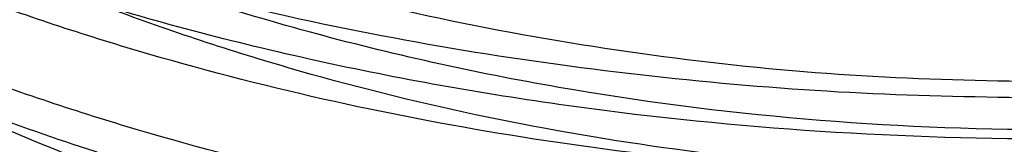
# Model space of a CAD drawing. Header units: millimetres. Extents: x -1444 to -1044, y -6 to 234.
# Tile 281 of 656: x -1435.341 to -1434.365, y -4.499 to -4.376. Entities that reach past the tile are written whole.
import ezdxf

# ---------------------------------------------------------------- set-up
doc = ezdxf.new("R2010")
doc.units = ezdxf.units.MM
doc.layers.add('Default', color=7, linetype='Continuous', true_color=0x000000)

msp = doc.modelspace()

# ---------------------------------------------------------------- linework, layer by layer
at = {"layer": 'Default'}
for points, weights, knots in [([(-1434.315761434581, -4.529655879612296, 43.17193174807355), (-1436.31576143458, -4.529656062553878, 43.17193201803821), (-1436.315761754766, -3.113897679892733, 41.75926496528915), (-1436.315761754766, -3.113897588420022, 41.75926487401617), (-1436.315761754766, -3.113897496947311, 41.75926478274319)], [0.9999999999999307, 0.7071067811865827, 1, 0.999999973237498, 0.9999999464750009], [3.712005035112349e-13, 3.712005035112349e-13, 3.712005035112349e-13, 3.14159265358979, 3.14159265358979, 3.141592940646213, 3.141592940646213, 3.141592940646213]), ([(-1434.315761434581, -4.529655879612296, 43.17193174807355), (-1436.31576143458, -4.529656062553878, 43.17193201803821), (-1436.315761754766, -3.113897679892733, 41.75926496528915), (-1436.315761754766, -3.113897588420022, 41.75926487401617), (-1436.315761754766, -3.113897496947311, 41.75926478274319)], [0.9999999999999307, 0.7071067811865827, 1, 0.999999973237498, 0.9999999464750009], [3.712005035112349e-13, 3.712005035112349e-13, 3.712005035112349e-13, 3.14159265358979, 3.14159265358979, 3.141592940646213, 3.141592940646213, 3.141592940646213]), ([(-1434.315761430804, -4.437856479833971, 43.25830859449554), (-1436.315761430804, -4.437856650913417, 43.25830887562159), (-1436.315761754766, -3.113897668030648, 41.75926497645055), (-1436.315761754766, -3.113897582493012, 41.75926487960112), (-1436.315761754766, -3.113897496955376, 41.75926478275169)], [0.9999999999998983, 0.7071067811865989, 1, 0.9999999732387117, 0.9999999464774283], [5.458083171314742e-13, 5.458083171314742e-13, 5.458083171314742e-13, 3.14159265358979, 3.14159265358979, 3.141592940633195, 3.141592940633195, 3.141592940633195]), ([(-1434.315761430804, -4.437856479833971, 43.25830859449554), (-1436.315761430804, -4.437856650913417, 43.25830887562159), (-1436.315761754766, -3.113897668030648, 41.75926497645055), (-1436.315761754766, -3.113897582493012, 41.75926487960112), (-1436.315761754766, -3.113897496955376, 41.75926478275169)], [0.9999999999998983, 0.7071067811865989, 1, 0.9999999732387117, 0.9999999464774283], [5.458083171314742e-13, 5.458083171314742e-13, 5.458083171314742e-13, 3.14159265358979, 3.14159265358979, 3.141592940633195, 3.141592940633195, 3.141592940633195]), ([(-1434.315761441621, -4.690391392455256, 43.01084449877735), (-1436.315761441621, -4.690391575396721, 43.01084476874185), (-1436.315761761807, -3.274633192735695, 41.59817771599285), (-1436.315761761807, -3.27463310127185, 41.59817762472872), (-1436.315761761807, -3.274633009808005, 41.59817753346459)], [0.9999999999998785, 0.7071067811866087, 1, 0.999999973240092, 0.999999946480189], [6.519126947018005e-13, 6.519126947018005e-13, 6.519126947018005e-13, 3.14159265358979, 3.14159265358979, 3.141592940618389, 3.141592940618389, 3.141592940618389]), ([(-1434.315761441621, -4.690391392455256, 43.01084449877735), (-1436.315761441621, -4.690391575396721, 43.01084476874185), (-1436.315761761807, -3.274633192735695, 41.59817771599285), (-1436.315761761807, -3.27463310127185, 41.59817762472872), (-1436.315761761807, -3.274633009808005, 41.59817753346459)], [0.9999999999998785, 0.7071067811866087, 1, 0.999999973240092, 0.999999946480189], [6.519126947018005e-13, 6.519126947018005e-13, 6.519126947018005e-13, 3.14159265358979, 3.14159265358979, 3.141592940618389, 3.141592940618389, 3.141592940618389]), ([(-1434.315762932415, -4.453847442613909, 5.84278975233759), (-1436.315762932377, -4.453837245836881, 5.84278283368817), (-1436.3157632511, -3.37408277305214, 7.526270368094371), (-1436.31576325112, -3.374013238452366, 7.526378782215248), (-1436.315763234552, -3.373943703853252, 7.526487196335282)], [1, 0.707106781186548, 1, 0.9999733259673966, 0.9999466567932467], [0, 0, 0, 3.14159265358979, 3.14159265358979, 3.141878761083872, 3.141878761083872, 3.141878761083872]), ([(-1434.315762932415, -4.453847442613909, 5.84278975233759), (-1436.315762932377, -4.453837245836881, 5.84278283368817), (-1436.3157632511, -3.37408277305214, 7.526270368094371), (-1436.31576325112, -3.374013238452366, 7.526378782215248), (-1436.315763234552, -3.373943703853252, 7.526487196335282)], [1, 0.707106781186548, 1, 0.9999733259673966, 0.9999466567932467], [0, 0, 0, 3.14159265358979, 3.14159265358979, 3.141878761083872, 3.141878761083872, 3.141878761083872]), ([(-1434.315763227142, -4.53344595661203, 5.89658386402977), (-1436.315763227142, -4.533446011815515, 5.89658387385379), (-1436.315763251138, -3.374093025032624, 7.5262772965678), (-1436.31576325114, -3.374018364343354, 7.526382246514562), (-1436.315763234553, -3.373943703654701, 7.526487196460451)], [1, 0.707106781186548, 1, 0.9999733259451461, 0.9999466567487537], [0, 0, 0, 3.14159265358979, 3.14159265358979, 3.141878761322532, 3.141878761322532, 3.141878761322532]), ([(-1434.315763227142, -4.53344595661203, 5.89658386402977), (-1436.315763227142, -4.533446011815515, 5.89658387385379), (-1436.315763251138, -3.374093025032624, 7.5262772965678), (-1436.31576325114, -3.374018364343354, 7.526382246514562), (-1436.315763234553, -3.373943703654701, 7.526487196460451)], [1, 0.707106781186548, 1, 0.9999733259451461, 0.9999466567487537], [0, 0, 0, 3.14159265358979, 3.14159265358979, 3.141878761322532, 3.141878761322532, 3.141878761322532]), ([(-1434.315763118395, -6.181637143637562, 8.425437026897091), (-1436.315763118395, -6.181637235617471, 8.42543709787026), (-1436.315763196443, -4.212874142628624, 8.77753351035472), (-1436.315763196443, -4.21287409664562, 8.777533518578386), (-1436.315763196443, -4.212874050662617, 8.777533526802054)], [1, 0.707106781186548, 1, 0.9999999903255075, 0.9999999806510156], [0, 0, 0, 3.14159265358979, 3.14159265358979, 3.141592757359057, 3.141592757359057, 3.141592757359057]), ([(-1434.315763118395, -6.181637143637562, 8.425437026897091), (-1436.315763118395, -6.181637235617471, 8.42543709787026), (-1436.315763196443, -4.212874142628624, 8.77753351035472), (-1436.315763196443, -4.21287409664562, 8.777533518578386), (-1436.315763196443, -4.212874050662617, 8.777533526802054)], [1, 0.707106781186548, 1, 0.9999999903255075, 0.9999999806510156], [0, 0, 0, 3.14159265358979, 3.14159265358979, 3.141592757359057, 3.141592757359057, 3.141592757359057]), ([(-1434.315763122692, -6.161497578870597, 8.327126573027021), (-1436.315763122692, -6.161497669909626, 8.327126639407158), (-1436.315763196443, -4.212874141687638, 8.77753350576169), (-1436.315763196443, -4.212874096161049, 8.777533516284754), (-1436.315763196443, -4.212874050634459, 8.777533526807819)], [1, 0.707106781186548, 1, 0.9999999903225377, 0.9999999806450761], [0, 0, 0, 3.14159265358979, 3.14159265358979, 3.141592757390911, 3.141592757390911, 3.141592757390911]), ([(-1434.315763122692, -6.161497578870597, 8.327126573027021), (-1436.315763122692, -6.161497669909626, 8.327126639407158), (-1436.315763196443, -4.212874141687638, 8.77753350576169), (-1436.315763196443, -4.212874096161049, 8.777533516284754), (-1436.315763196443, -4.212874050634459, 8.777533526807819)], [1, 0.707106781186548, 1, 0.9999999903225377, 0.9999999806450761], [0, 0, 0, 3.14159265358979, 3.14159265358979, 3.141592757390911, 3.141592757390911, 3.141592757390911]), ([(-1434.315761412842, -6.198808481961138, 39.89943044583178), (-1436.315761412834, -6.198808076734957, 39.89943573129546), (-1436.315761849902, -4.224055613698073, 39.58265077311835), (-1436.315761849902, -4.224055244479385, 39.58265071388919), (-1436.315761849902, -4.224054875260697, 39.58265065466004)], [0.9999999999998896, 0.7071067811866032, 1, 0.99999992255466, 0.9999998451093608], [5.906799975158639e-13, 5.906799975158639e-13, 5.906799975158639e-13, 3.14159265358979, 3.14159265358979, 3.141593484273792, 3.141593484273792, 3.141593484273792]), ([(-1434.315761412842, -6.198808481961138, 39.89943044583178), (-1436.315761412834, -6.198808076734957, 39.89943573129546), (-1436.315761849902, -4.224055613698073, 39.58265077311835), (-1436.315761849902, -4.224055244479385, 39.58265071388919), (-1436.315761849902, -4.224054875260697, 39.58265065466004)], [0.9999999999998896, 0.7071067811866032, 1, 0.99999992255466, 0.9999998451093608], [5.906799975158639e-13, 5.906799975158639e-13, 5.906799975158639e-13, 3.14159265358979, 3.14159265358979, 3.141593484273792, 3.141593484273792, 3.141593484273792]), ([(-1434.315761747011, -6.214914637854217, 39.77364799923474), (-1436.315761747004, -6.214914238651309, 39.77365323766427), (-1436.315761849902, -4.224055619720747, 39.58265072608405), (-1436.315761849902, -4.224055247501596, 39.58265069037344), (-1436.315761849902, -4.224054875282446, 39.58265065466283)], [1.000000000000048, 0.7071067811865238, 1, 0.9999999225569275, 0.999999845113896], [-2.591503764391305e-13, -2.591503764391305e-13, -2.591503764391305e-13, 3.14159265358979, 3.14159265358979, 3.141593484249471, 3.141593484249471, 3.141593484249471]), ([(-1434.315761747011, -6.214914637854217, 39.77364799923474), (-1436.315761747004, -6.214914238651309, 39.77365323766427), (-1436.315761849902, -4.224055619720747, 39.58265072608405), (-1436.315761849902, -4.224055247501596, 39.58265069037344), (-1436.315761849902, -4.224054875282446, 39.58265065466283)], [1.000000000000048, 0.7071067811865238, 1, 0.9999999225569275, 0.999999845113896], [-2.591503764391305e-13, -2.591503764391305e-13, -2.591503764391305e-13, 3.14159265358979, 3.14159265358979, 3.141593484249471, 3.141593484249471, 3.141593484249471]), ([(-1434.315763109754, -6.214412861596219, 8.6231084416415), (-1436.315763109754, -6.214412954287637, 8.623108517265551), (-1436.315763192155, -4.230421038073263, 8.87564777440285), (-1436.315763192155, -4.230420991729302, 8.875647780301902), (-1436.315763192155, -4.230420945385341, 8.875647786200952)], [1, 0.707106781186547, 1, 0.9999999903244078, 0.9999999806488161], [0, 0, 0, 3.14159265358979, 3.14159265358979, 3.141592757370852, 3.141592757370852, 3.141592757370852]), ([(-1434.315763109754, -6.214412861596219, 8.6231084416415), (-1436.315763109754, -6.214412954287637, 8.623108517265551), (-1436.315763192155, -4.230421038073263, 8.87564777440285), (-1436.315763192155, -4.230420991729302, 8.875647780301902), (-1436.315763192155, -4.230420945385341, 8.875647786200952)], [1, 0.707106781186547, 1, 0.9999999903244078, 0.9999999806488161], [0, 0, 0, 3.14159265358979, 3.14159265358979, 3.141592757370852, 3.141592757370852, 3.141592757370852]), ([(-1434.315763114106, -6.199184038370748, 8.523551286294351), (-1436.315763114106, -6.199184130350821, 8.52355135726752), (-1436.315763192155, -4.23042103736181, 8.87564776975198), (-1436.315763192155, -4.230420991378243, 8.875647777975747), (-1436.315763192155, -4.230420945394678, 8.875647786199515)], [1, 0.707106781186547, 1, 0.9999999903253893, 0.9999999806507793], [0, 0, 0, 3.14159265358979, 3.14159265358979, 3.141592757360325, 3.141592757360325, 3.141592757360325]), ([(-1434.315763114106, -6.199184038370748, 8.523551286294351), (-1436.315763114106, -6.199184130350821, 8.52355135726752), (-1436.315763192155, -4.23042103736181, 8.87564776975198), (-1436.315763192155, -4.230420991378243, 8.875647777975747), (-1436.315763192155, -4.230420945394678, 8.875647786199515)], [1, 0.707106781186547, 1, 0.9999999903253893, 0.9999999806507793], [0, 0, 0, 3.14159265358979, 3.14159265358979, 3.141592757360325, 3.141592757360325, 3.141592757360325]), ([(-1434.315763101, -6.237328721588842, 8.823372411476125), (-1436.315763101, -6.23732881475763, 8.82337249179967), (-1436.315763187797, -4.243110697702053, 8.97533992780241), (-1436.315763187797, -4.243110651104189, 8.975339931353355), (-1436.315763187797, -4.243110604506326, 8.9753399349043)], [0.999999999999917, 0.7071067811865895, 1, 0.999999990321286, 0.9999999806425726], [4.460180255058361e-13, 4.460180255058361e-13, 4.460180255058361e-13, 3.14159265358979, 3.14159265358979, 3.141592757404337, 3.141592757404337, 3.141592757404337]), ([(-1434.315763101, -6.237328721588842, 8.823372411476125), (-1436.315763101, -6.23732881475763, 8.82337249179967), (-1436.315763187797, -4.243110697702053, 8.97533992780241), (-1436.315763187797, -4.243110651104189, 8.975339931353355), (-1436.315763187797, -4.243110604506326, 8.9753399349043)], [0.999999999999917, 0.7071067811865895, 1, 0.999999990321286, 0.9999999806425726], [4.460180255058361e-13, 4.460180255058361e-13, 4.460180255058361e-13, 3.14159265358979, 3.14159265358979, 3.141592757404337, 3.141592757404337, 3.141592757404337]), ([(-1434.315763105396, -6.227102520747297, 8.7228005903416), (-1436.315763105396, -6.227102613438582, 8.722800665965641), (-1436.315763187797, -4.243110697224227, 8.97533992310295), (-1436.315763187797, -4.243110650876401, 8.975339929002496), (-1436.315763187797, -4.243110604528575, 8.975339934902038)], [1, 0.707106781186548, 1, 0.9999999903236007, 0.999999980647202], [0, 0, 0, 3.14159265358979, 3.14159265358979, 3.141592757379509, 3.141592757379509, 3.141592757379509]), ([(-1434.315763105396, -6.227102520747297, 8.7228005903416), (-1436.315763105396, -6.227102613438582, 8.722800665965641), (-1436.315763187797, -4.243110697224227, 8.97533992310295), (-1436.315763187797, -4.243110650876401, 8.975339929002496), (-1436.315763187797, -4.243110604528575, 8.975339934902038)], [1, 0.707106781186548, 1, 0.9999999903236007, 0.999999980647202], [0, 0, 0, 3.14159265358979, 3.14159265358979, 3.141592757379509, 3.141592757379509, 3.141592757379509]), ([(-1434.315763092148, -6.250178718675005, 9.025878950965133), (-1436.315763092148, -6.250178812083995, 9.025879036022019), (-1436.315763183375, -4.250819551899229, 9.07650065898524), (-1436.315763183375, -4.250819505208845, 9.076500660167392), (-1436.315763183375, -4.250819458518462, 9.076500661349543)], [0.999999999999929, 0.7071067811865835, 1, 0.999999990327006, 0.9999999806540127], [3.810955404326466e-13, 3.810955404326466e-13, 3.810955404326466e-13, 3.14159265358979, 3.14159265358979, 3.141592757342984, 3.141592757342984, 3.141592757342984]), ([(-1434.315763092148, -6.250178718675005, 9.025878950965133), (-1436.315763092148, -6.250178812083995, 9.025879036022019), (-1436.315763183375, -4.250819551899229, 9.07650065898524), (-1436.315763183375, -4.250819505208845, 9.076500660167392), (-1436.315763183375, -4.250819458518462, 9.076500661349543)], [0.999999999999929, 0.7071067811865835, 1, 0.999999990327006, 0.9999999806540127], [3.810955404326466e-13, 3.810955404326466e-13, 3.810955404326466e-13, 3.14159265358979, 3.14159265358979, 3.141592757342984, 3.141592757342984, 3.141592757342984]), ([(-1434.315763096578, -6.245037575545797, 8.924533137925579), (-1436.315763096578, -6.245037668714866, 8.924533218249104), (-1436.315763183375, -4.250819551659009, 9.076500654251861), (-1436.315763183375, -4.250819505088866, 9.076500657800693), (-1436.315763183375, -4.250819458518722, 9.076500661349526)], [0.9999999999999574, 0.7071067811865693, 1, 0.9999999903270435, 0.9999999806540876], [2.289725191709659e-13, 2.289725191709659e-13, 2.289725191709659e-13, 3.14159265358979, 3.14159265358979, 3.141592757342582, 3.141592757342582, 3.141592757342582]), ([(-1434.315763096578, -6.245037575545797, 8.924533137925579), (-1436.315763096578, -6.245037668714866, 8.924533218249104), (-1436.315763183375, -4.250819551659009, 9.076500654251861), (-1436.315763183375, -4.250819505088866, 9.076500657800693), (-1436.315763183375, -4.250819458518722, 9.076500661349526)], [0.9999999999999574, 0.7071067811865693, 1, 0.9999999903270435, 0.9999999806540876], [2.289725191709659e-13, 2.289725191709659e-13, 2.289725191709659e-13, 3.14159265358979, 3.14159265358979, 3.141592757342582, 3.141592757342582, 3.141592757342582]), ([(-1434.315763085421, -6.253414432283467, 9.17899181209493), (-1436.315763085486, -6.253414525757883, 9.178991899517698), (-1436.315763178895, -4.253414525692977, 9.1789921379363), (-1436.315763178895, -4.253414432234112, 9.178992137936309), (-1436.315763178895, -4.253414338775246, 9.178992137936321)], [1.000000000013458, 0.707106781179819, 1, 0.9999999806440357, 0.999999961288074], [-7.217736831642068e-11, -7.217736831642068e-11, -7.217736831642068e-11, 3.14159265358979, 3.14159265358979, 3.141592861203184, 3.141592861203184, 3.141592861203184]), ([(-1434.315763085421, -6.253414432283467, 9.17899181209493), (-1436.315763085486, -6.253414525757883, 9.178991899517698), (-1436.315763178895, -4.253414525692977, 9.1789921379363), (-1436.315763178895, -4.253414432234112, 9.178992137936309), (-1436.315763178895, -4.253414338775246, 9.178992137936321)], [1.000000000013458, 0.707106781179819, 1, 0.9999999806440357, 0.999999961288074], [-7.217736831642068e-11, -7.217736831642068e-11, -7.217736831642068e-11, 3.14159265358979, 3.14159265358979, 3.141592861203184, 3.141592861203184, 3.141592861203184]), ([(-1434.315762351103, -6.236881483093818, 39.54468303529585), (-1436.315762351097, -6.236881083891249, 39.54468827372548), (-1436.315762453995, -4.246022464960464, 39.35368576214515), (-1436.315762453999, -4.245942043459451, 39.3536780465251), (-1436.315762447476, -4.2458616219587, 39.35367033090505)], [1.000000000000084, 0.7071067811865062, 1, 0.9999832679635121, 0.9999665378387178], [-4.486221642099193e-13, -4.486221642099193e-13, -4.486221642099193e-13, 3.14159265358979, 3.14159265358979, 3.141772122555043, 3.141772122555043, 3.141772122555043]), ([(-1434.315762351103, -6.236881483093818, 39.54468303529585), (-1436.315762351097, -6.236881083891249, 39.54468827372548), (-1436.315762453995, -4.246022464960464, 39.35368576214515), (-1436.315762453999, -4.245942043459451, 39.3536780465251), (-1436.315762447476, -4.2458616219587, 39.35367033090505)], [1.000000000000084, 0.7071067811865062, 1, 0.9999832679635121, 0.9999665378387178], [-4.486221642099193e-13, -4.486221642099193e-13, -4.486221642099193e-13, 3.14159265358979, 3.14159265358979, 3.141772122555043, 3.141772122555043, 3.141772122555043]), ([(-1434.315762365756, -6.24500380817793, 39.41751770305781), (-1436.315762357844, -6.245004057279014, 39.41751266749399), (-1436.315762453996, -4.246023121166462, 39.35367548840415), (-1436.315762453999, -4.245942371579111, 39.35367290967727), (-1436.315762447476, -4.24586162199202, 39.35367033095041)], [0.9999999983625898, 0.7071067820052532, 1, 0.9999832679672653, 0.9999665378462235], [8.781486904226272e-09, 8.781486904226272e-09, 8.781486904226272e-09, 3.14159265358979, 3.14159265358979, 3.141772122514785, 3.141772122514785, 3.141772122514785]), ([(-1434.315762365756, -6.24500380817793, 39.41751770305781), (-1436.315762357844, -6.245004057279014, 39.41751266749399), (-1436.315762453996, -4.246023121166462, 39.35367548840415), (-1436.315762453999, -4.245942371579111, 39.35367290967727), (-1436.315762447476, -4.24586162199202, 39.35367033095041)], [0.9999999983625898, 0.7071067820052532, 1, 0.9999832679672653, 0.9999665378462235], [8.781486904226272e-09, 8.781486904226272e-09, 8.781486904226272e-09, 3.14159265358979, 3.14159265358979, 3.141772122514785, 3.141772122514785, 3.141772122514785])]:
    msp.add_rational_spline(points, weights, degree=2, knots=knots, dxfattribs=at)
for points, knots in [([(-1434.315761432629, -4.485117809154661, 43.21656728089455), (-1434.481127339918, -4.485155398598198, 43.21660723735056), (-1434.733211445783, -4.463548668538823, 43.19364409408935), (-1435.058538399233, -4.391331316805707, 43.11689310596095), (-1435.299733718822, -4.312469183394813, 43.03308018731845), (-1435.52736901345, -4.210237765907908, 42.92443091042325), (-1435.734444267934, -4.086545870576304, 42.79297391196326), (-1435.914851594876, -3.944571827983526, 42.64208705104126), (-1436.063956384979, -3.788503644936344, 42.47622124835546), (-1436.178975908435, -3.623140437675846, 42.30047689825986), (-1436.28430606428, -3.400092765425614, 42.06342677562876), (-1436.315816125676, -3.227270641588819, 41.87975525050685), (-1436.315761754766, -3.11389767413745, 41.75926497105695)], [-3.151455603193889, -3.151455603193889, -3.151455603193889, -3.151455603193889, -2.653873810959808, -2.392879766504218, -2.124752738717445, -1.851646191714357, -1.575971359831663, -1.300278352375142, -1.027119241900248, -0.758910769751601, -0.4978144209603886, 0, 0, 0, 0]), ([(-1434.315761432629, -4.485117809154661, 43.21656728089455), (-1434.481127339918, -4.485155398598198, 43.21660723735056), (-1434.733211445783, -4.463548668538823, 43.19364409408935), (-1435.058538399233, -4.391331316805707, 43.11689310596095), (-1435.299733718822, -4.312469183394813, 43.03308018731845), (-1435.52736901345, -4.210237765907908, 42.92443091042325), (-1435.734444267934, -4.086545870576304, 42.79297391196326), (-1435.914851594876, -3.944571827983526, 42.64208705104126), (-1436.063956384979, -3.788503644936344, 42.47622124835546), (-1436.178975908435, -3.623140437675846, 42.30047689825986), (-1436.28430606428, -3.400092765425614, 42.06342677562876), (-1436.315816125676, -3.227270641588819, 41.87975525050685), (-1436.315761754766, -3.11389767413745, 41.75926497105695)], [-3.151455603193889, -3.151455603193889, -3.151455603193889, -3.151455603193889, -2.653873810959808, -2.392879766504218, -2.124752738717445, -1.851646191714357, -1.575971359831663, -1.300278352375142, -1.027119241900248, -0.758910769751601, -0.4978144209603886, 0, 0, 0, 0]), ([(-1434.31576322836, -4.494292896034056, 5.86873063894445), (-1434.481128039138, -4.494323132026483, 5.86868499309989), (-1434.733209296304, -4.476671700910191, 5.89480222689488), (-1435.058536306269, -4.41767421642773, 5.98209832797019), (-1435.29973077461, -4.353248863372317, 6.07742644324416), (-1435.527365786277, -4.269732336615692, 6.20100361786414), (-1435.734441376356, -4.168683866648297, 6.35052271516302), (-1435.914849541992, -4.052699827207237, 6.522141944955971), (-1436.063955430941, -3.925201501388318, 6.710798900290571), (-1436.178976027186, -3.790109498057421, 6.91069231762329), (-1436.284306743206, -3.607893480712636, 7.18031463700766), (-1436.315817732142, -3.466707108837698, 7.38922627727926), (-1436.315763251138, -3.374087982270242, 7.52627370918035)], [-3.151127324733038, -3.151127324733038, -3.151127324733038, -3.151127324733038, -2.653548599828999, -2.392560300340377, -2.124444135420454, -1.851355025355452, -1.575705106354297, -1.300044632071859, -1.026924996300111, -0.7587615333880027, -0.4977138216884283, 0, 0, 0, 0]), ([(-1434.31576322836, -4.494292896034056, 5.86873063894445), (-1434.481128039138, -4.494323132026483, 5.86868499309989), (-1434.733209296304, -4.476671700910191, 5.89480222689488), (-1435.058536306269, -4.41767421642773, 5.98209832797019), (-1435.29973077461, -4.353248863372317, 6.07742644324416), (-1435.527365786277, -4.269732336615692, 6.20100361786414), (-1435.734441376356, -4.168683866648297, 6.35052271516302), (-1435.914849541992, -4.052699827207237, 6.522141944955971), (-1436.063955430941, -3.925201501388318, 6.710798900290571), (-1436.178976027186, -3.790109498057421, 6.91069231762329), (-1436.284306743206, -3.607893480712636, 7.18031463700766), (-1436.315817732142, -3.466707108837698, 7.38922627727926), (-1436.315763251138, -3.374087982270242, 7.52627370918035)], [-3.151127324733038, -3.151127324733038, -3.151127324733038, -3.151127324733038, -2.653548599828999, -2.392560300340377, -2.124444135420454, -1.851355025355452, -1.575705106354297, -1.300044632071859, -1.026924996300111, -0.7587615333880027, -0.4977138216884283, 0, 0, 0, 0]), ([(-1434.315763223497, -4.650665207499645, 5.97997285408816), (-1434.481128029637, -4.650697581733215, 5.979928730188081), (-1434.733209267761, -4.631813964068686, 6.005169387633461), (-1435.058536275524, -4.568697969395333, 6.08953560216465), (-1435.299730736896, -4.499775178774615, 6.18166426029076), (-1435.527365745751, -4.410428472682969, 6.30109387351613), (-1435.734441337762, -4.302325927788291, 6.445594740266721), (-1435.914849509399, -4.178245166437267, 6.61145401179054), (-1436.063955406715, -4.041846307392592, 6.793779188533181), (-1436.178976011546, -3.897323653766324, 6.98696371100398), (-1436.284306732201, -3.702387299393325, 7.24753686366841), (-1436.315817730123, -3.551344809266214, 7.449436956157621), (-1436.315763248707, -3.452260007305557, 7.58188476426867)], [-3.151125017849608, -3.151125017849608, -3.151125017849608, -3.151125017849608, -2.653546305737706, -2.392558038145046, -2.124441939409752, -1.851352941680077, -1.575703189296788, -1.300042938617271, -1.026923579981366, -0.7587604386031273, -0.4977130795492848, 0, 0, 0, 0]), ([(-1434.315763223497, -4.650665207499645, 5.97997285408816), (-1434.481128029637, -4.650697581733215, 5.979928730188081), (-1434.733209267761, -4.631813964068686, 6.005169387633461), (-1435.058536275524, -4.568697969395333, 6.08953560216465), (-1435.299730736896, -4.499775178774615, 6.18166426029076), (-1435.527365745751, -4.410428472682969, 6.30109387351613), (-1435.734441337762, -4.302325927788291, 6.445594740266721), (-1435.914849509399, -4.178245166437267, 6.61145401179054), (-1436.063955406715, -4.041846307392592, 6.793779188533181), (-1436.178976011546, -3.897323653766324, 6.98696371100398), (-1436.284306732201, -3.702387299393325, 7.24753686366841), (-1436.315817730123, -3.551344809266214, 7.449436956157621), (-1436.315763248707, -3.452260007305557, 7.58188476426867)], [-3.151125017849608, -3.151125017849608, -3.151125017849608, -3.151125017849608, -2.653546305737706, -2.392558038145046, -2.124441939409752, -1.851352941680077, -1.575703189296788, -1.300042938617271, -1.026923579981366, -0.7587604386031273, -0.4977130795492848, 0, 0, 0, 0]), ([(-1434.315763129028, -6.127995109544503, 8.18218273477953), (-1434.481128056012, -6.128048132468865, 8.18216908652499), (-1434.733209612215, -6.097520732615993, 8.190031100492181), (-1435.05853661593, -5.995485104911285, 8.216309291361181), (-1435.299731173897, -5.884061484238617, 8.24500525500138), (-1435.527366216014, -5.739619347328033, 8.28220478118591), (-1435.734441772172, -5.564855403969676, 8.327213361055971), (-1435.914849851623, -5.364260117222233, 8.378874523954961), (-1436.063955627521, -5.143750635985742, 8.435664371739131), (-1436.178976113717, -4.910107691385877, 8.495836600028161), (-1436.28430677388, -4.594962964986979, 8.57699873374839), (-1436.315817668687, -4.350779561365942, 8.639885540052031), (-1436.315763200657, -4.190593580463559, 8.68113971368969)], [-3.151161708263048, -3.151161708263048, -3.151161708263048, -3.151161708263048, -2.653582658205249, -2.392593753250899, -2.12447644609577, -1.851385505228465, -1.575732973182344, -1.300069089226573, -1.026945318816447, -0.7587771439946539, -0.4977243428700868, 0, 0, 0, 0]), ([(-1434.315763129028, -6.127995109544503, 8.18218273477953), (-1434.481128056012, -6.128048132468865, 8.18216908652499), (-1434.733209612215, -6.097520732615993, 8.190031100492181), (-1435.05853661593, -5.995485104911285, 8.216309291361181), (-1435.299731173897, -5.884061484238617, 8.24500525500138), (-1435.527366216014, -5.739619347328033, 8.28220478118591), (-1435.734441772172, -5.564855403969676, 8.327213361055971), (-1435.914849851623, -5.364260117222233, 8.378874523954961), (-1436.063955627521, -5.143750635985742, 8.435664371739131), (-1436.178976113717, -4.910107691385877, 8.495836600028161), (-1436.28430677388, -4.594962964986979, 8.57699873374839), (-1436.315817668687, -4.350779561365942, 8.639885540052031), (-1436.315763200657, -4.190593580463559, 8.68113971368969)], [-3.151161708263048, -3.151161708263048, -3.151161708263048, -3.151161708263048, -2.653582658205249, -2.392593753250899, -2.12447644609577, -1.851385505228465, -1.575732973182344, -1.300069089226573, -1.026945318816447, -0.7587771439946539, -0.4977243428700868, 0, 0, 0, 0]), ([(-1434.315760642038, -6.152588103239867, 40.18755588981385), (-1434.48112656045, -6.152641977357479, 40.18756629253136), (-1434.73321069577, -6.121682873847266, 40.18159186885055), (-1435.058537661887, -6.018206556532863, 40.16162320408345), (-1435.29973300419, -5.90520927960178, 40.13981719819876), (-1435.527368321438, -5.75872741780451, 40.11154939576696), (-1435.734443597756, -5.581495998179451, 40.07734759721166), (-1435.914850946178, -5.378069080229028, 40.03809063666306), (-1436.063955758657, -5.154447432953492, 39.99493653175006), (-1436.17897530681, -4.91750744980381, 39.94921227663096), (-1436.284305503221, -4.597914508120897, 39.88753779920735), (-1436.315815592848, -4.35028705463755, 39.83975109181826), (-1436.315761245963, -4.187841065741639, 39.80840255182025)], [-3.151458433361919, -3.151458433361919, -3.151458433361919, -3.151458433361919, -2.653876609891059, -2.392882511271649, -2.124755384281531, -1.85164868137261, -1.575973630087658, -1.300280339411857, -1.027120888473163, -0.7589120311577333, -0.4978152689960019, 0, 0, 0, 0]), ([(-1434.315760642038, -6.152588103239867, 40.18755588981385), (-1434.48112656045, -6.152641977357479, 40.18756629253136), (-1434.73321069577, -6.121682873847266, 40.18159186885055), (-1435.058537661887, -6.018206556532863, 40.16162320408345), (-1435.29973300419, -5.90520927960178, 40.13981719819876), (-1435.527368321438, -5.75872741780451, 40.11154939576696), (-1435.734443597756, -5.581495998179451, 40.07734759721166), (-1435.914850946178, -5.378069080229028, 40.03809063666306), (-1436.063955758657, -5.154447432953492, 39.99493653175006), (-1436.17897530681, -4.91750744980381, 39.94921227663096), (-1436.284305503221, -4.597914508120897, 39.88753779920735), (-1436.315815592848, -4.35028705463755, 39.83975109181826), (-1436.315761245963, -4.187841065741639, 39.80840255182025)], [-3.151458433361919, -3.151458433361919, -3.151458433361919, -3.151458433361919, -2.653876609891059, -2.392882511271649, -2.124755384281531, -1.85164868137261, -1.575973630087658, -1.300280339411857, -1.027120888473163, -0.7589120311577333, -0.4978152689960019, 0, 0, 0, 0]), ([(-1434.315763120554, -6.172800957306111, 8.3760290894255), (-1434.481128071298, -6.172854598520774, 8.37601810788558), (-1434.73320968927, -6.141972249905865, 8.38234457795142), (-1435.058536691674, -6.038750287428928, 8.40349031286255), (-1435.299731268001, -5.926031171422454, 8.4265816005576), (-1435.527366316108, -5.779909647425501, 8.45651559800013), (-1435.734441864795, -5.603113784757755, 8.49273344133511), (-1435.914849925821, -5.400186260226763, 8.53430453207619), (-1436.063955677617, -5.177113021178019, 8.580002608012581), (-1436.178976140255, -4.940753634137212, 8.6284224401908), (-1436.284306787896, -4.621944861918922, 8.69373258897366), (-1436.315817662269, -4.374922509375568, 8.74433679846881), (-1436.315763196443, -4.212874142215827, 8.77753350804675)], [-3.151168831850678, -3.151168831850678, -3.151168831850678, -3.151168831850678, -2.653589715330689, -2.39260068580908, -2.124483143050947, -1.851391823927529, -1.57573875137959, -1.300074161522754, -1.026949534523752, -0.7587803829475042, -0.4977265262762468, 0, 0, 0, 0]), ([(-1434.315763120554, -6.172800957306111, 8.3760290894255), (-1434.481128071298, -6.172854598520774, 8.37601810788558), (-1434.73320968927, -6.141972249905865, 8.38234457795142), (-1435.058536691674, -6.038750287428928, 8.40349031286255), (-1435.299731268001, -5.926031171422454, 8.4265816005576), (-1435.527366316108, -5.779909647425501, 8.45651559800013), (-1435.734441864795, -5.603113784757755, 8.49273344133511), (-1435.914849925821, -5.400186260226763, 8.53430453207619), (-1436.063955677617, -5.177113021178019, 8.580002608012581), (-1436.178976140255, -4.940753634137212, 8.6284224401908), (-1436.284306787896, -4.621944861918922, 8.69373258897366), (-1436.315817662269, -4.374922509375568, 8.74433679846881), (-1436.315763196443, -4.212874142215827, 8.77753350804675)], [-3.151168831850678, -3.151168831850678, -3.151168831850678, -3.151168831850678, -2.653589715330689, -2.39260068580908, -2.124483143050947, -1.851391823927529, -1.57573875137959, -1.300074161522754, -1.026949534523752, -0.7587803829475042, -0.4977265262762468, 0, 0, 0, 0]), ([(-1434.315761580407, -6.208856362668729, 39.83679465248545), (-1434.481127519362, -6.208910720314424, 39.83680205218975), (-1434.733211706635, -6.17763551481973, 39.83279800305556), (-1435.058538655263, -6.073102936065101, 39.81941370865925), (-1435.299733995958, -5.958952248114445, 39.80479761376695), (-1435.52736929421, -5.810975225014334, 39.78585009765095), (-1435.734444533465, -5.631934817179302, 39.76292493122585), (-1435.914851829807, -5.426431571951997, 39.73661118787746), (-1436.063956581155, -5.200527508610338, 39.70768508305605), (-1436.178976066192, -4.961169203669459, 39.67703610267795), (-1436.284306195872, -4.638314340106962, 39.63569555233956), (-1436.315816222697, -4.388159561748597, 39.60366388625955), (-1436.315761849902, -4.224055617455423, 39.58265074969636)], [-3.151465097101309, -3.151465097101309, -3.151465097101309, -3.151465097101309, -2.653883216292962, -2.392889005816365, -2.124761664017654, -1.851654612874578, -1.575979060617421, -1.300285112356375, -1.027124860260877, -0.75891508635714, -0.4978173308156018, 0, 0, 0, 0]), ([(-1434.315761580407, -6.208856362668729, 39.83679465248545), (-1434.481127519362, -6.208910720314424, 39.83680205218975), (-1434.733211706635, -6.17763551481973, 39.83279800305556), (-1435.058538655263, -6.073102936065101, 39.81941370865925), (-1435.299733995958, -5.958952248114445, 39.80479761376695), (-1435.52736929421, -5.810975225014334, 39.78585009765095), (-1435.734444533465, -5.631934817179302, 39.76292493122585), (-1435.914851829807, -5.426431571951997, 39.73661118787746), (-1436.063956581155, -5.200527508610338, 39.70768508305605), (-1436.178976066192, -4.961169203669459, 39.67703610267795), (-1436.284306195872, -4.638314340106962, 39.63569555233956), (-1436.315816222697, -4.388159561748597, 39.60366388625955), (-1436.315761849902, -4.224055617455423, 39.58265074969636)], [-3.151465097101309, -3.151465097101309, -3.151465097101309, -3.151465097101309, -2.653883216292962, -2.392889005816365, -2.124761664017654, -1.851654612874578, -1.575979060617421, -1.300285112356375, -1.027124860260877, -0.75891508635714, -0.4978173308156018, 0, 0, 0, 0]), ([(-1434.315763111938, -6.208052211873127, 8.573138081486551), (-1434.48112807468, -6.208106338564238, 8.57312980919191), (-1434.733209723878, -6.176945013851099, 8.57789643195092), (-1435.058536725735, -6.072790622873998, 8.59382848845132), (-1435.299731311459, -5.959053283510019, 8.61122640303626), (-1435.527366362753, -5.811611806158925, 8.63377989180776), (-1435.734441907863, -5.633218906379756, 8.66106788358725), (-1435.91484995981, -5.428458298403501, 8.692389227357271), (-1436.063955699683, -5.203370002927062, 8.72682000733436), (-1436.178976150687, -4.964875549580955, 8.763301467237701), (-1436.284306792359, -4.643186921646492, 8.8125087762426), (-1436.315817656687, -4.393933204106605, 8.8506360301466), (-1436.315763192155, -4.230421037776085, 8.87564777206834)], [-3.151172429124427, -3.151172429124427, -3.151172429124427, -3.151172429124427, -2.653593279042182, -2.392604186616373, -2.124486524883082, -1.851395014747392, -1.575741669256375, -1.300076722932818, -1.026951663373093, -0.7587820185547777, -0.4977276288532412, 0, 0, 0, 0]), ([(-1434.315763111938, -6.208052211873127, 8.573138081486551), (-1434.48112807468, -6.208106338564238, 8.57312980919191), (-1434.733209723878, -6.176945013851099, 8.57789643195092), (-1435.058536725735, -6.072790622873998, 8.59382848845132), (-1435.299731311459, -5.959053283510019, 8.61122640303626), (-1435.527366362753, -5.811611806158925, 8.63377989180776), (-1435.734441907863, -5.633218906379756, 8.66106788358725), (-1435.91484995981, -5.428458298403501, 8.692389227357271), (-1436.063955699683, -5.203370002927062, 8.72682000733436), (-1436.178976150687, -4.964875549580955, 8.763301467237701), (-1436.284306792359, -4.643186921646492, 8.8125087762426), (-1436.315817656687, -4.393933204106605, 8.8506360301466), (-1436.315763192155, -4.230421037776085, 8.87564777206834)], [-3.151172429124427, -3.151172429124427, -3.151172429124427, -3.151172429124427, -2.653593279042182, -2.392604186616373, -2.124486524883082, -1.851395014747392, -1.575741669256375, -1.300076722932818, -1.026951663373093, -0.7587820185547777, -0.4977276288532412, 0, 0, 0, 0]), ([(-1434.315763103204, -6.233486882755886, 8.77295723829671), (-1434.481128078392, -6.233541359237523, 8.77295170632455), (-1434.733209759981, -6.202179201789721, 8.7761406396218), (-1435.058536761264, -6.097353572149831, 8.78679938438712), (-1435.299731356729, -5.982883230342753, 8.79843880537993), (-1435.527366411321, -5.834491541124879, 8.81352736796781), (-1435.734441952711, -5.654948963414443, 8.831783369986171), (-1435.914849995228, -5.448868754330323, 8.85273773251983), (-1436.063955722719, -5.222329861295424, 8.8757723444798), (-1436.178976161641, -4.98229841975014, 8.90017888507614), (-1436.284306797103, -4.658536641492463, 8.933099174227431), (-1436.315817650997, -4.407676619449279, 8.95860676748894), (-1436.315763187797, -4.243110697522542, 8.975339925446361)], [-3.151176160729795, -3.151176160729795, -3.151176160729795, -3.151176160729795, -2.653596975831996, -2.392607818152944, -2.124490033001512, -1.851398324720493, -1.575744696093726, -1.30007937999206, -1.026953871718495, -0.7587837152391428, -0.4977287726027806, 0, 0, 0, 0]), ([(-1434.315763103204, -6.233486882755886, 8.77295723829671), (-1434.481128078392, -6.233541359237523, 8.77295170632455), (-1434.733209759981, -6.202179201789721, 8.7761406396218), (-1435.058536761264, -6.097353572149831, 8.78679938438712), (-1435.299731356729, -5.982883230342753, 8.79843880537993), (-1435.527366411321, -5.834491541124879, 8.81352736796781), (-1435.734441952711, -5.654948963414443, 8.831783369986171), (-1435.914849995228, -5.448868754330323, 8.85273773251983), (-1436.063955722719, -5.222329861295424, 8.8757723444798), (-1436.178976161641, -4.98229841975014, 8.90017888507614), (-1436.284306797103, -4.658536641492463, 8.933099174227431), (-1436.315817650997, -4.407676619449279, 8.95860676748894), (-1436.315763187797, -4.243110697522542, 8.975339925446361)], [-3.151176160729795, -3.151176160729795, -3.151176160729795, -3.151176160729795, -2.653596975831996, -2.392607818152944, -2.124490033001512, -1.851398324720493, -1.575744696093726, -1.30007937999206, -1.026953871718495, -0.7587837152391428, -0.4977287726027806, 0, 0, 0, 0]), ([(-1434.315763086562, -6.253414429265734, 9.15367706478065), (-1434.481126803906, -6.253469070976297, 9.15367638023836), (-1434.733205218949, -6.221956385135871, 9.15407526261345), (-1435.058532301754, -6.116624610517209, 9.155408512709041), (-1435.299725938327, -6.001602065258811, 9.15686442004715), (-1435.527360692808, -5.852494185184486, 9.1587517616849), (-1435.734436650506, -5.672084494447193, 9.161035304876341), (-1435.914845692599, -5.465008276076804, 9.16365637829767), (-1436.063952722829, -5.237373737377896, 9.16653766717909), (-1436.178974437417, -4.996180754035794, 9.16959057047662), (-1436.284305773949, -4.670853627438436, 9.17370840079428), (-1436.315817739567, -4.418777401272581, 9.17689905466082), (-1436.315763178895, -4.253414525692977, 9.178992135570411)], [-3.150799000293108, -3.150799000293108, -3.150799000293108, -3.150799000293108, -2.653223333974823, -2.392240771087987, -2.124135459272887, -1.851063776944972, -1.575438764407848, -1.299810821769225, -1.026730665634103, -0.758612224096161, -0.4976131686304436, 0, 0, 0, 0]), ([(-1434.315763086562, -6.253414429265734, 9.15367706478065), (-1434.481126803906, -6.253469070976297, 9.15367638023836), (-1434.733205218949, -6.221956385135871, 9.15407526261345), (-1435.058532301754, -6.116624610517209, 9.155408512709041), (-1435.299725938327, -6.001602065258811, 9.15686442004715), (-1435.527360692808, -5.852494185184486, 9.1587517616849), (-1435.734436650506, -5.672084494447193, 9.161035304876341), (-1435.914845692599, -5.465008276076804, 9.16365637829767), (-1436.063952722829, -5.237373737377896, 9.16653766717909), (-1436.178974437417, -4.996180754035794, 9.16959057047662), (-1436.284305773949, -4.670853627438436, 9.17370840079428), (-1436.315817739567, -4.418777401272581, 9.17689905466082), (-1436.315763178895, -4.253414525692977, 9.178992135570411)], [-3.150799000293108, -3.150799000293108, -3.150799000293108, -3.150799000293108, -2.653223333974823, -2.392240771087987, -2.124135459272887, -1.851063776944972, -1.575438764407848, -1.299810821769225, -1.026730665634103, -0.758612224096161, -0.4976131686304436, 0, 0, 0, 0]), ([(-1434.315763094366, -6.248894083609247, 8.97514081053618), (-1434.481128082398, -6.248948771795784, 8.97513804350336), (-1434.73320979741, -6.2174653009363, 8.97673517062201), (-1435.058536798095, -6.112234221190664, 8.98207342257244), (-1435.299731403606, -5.997321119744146, 8.98790282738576), (-1435.527366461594, -5.848355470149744, 8.99545967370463), (-1435.734441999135, -5.668118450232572, 9.00460287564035), (-1435.914850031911, -5.461241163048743, 9.01509750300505), (-1436.063955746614, -5.233826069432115, 9.026633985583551), (-1436.178976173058, -4.992866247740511, 9.03885757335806), (-1436.284306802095, -4.667852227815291, 9.05534512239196), (-1436.315817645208, -4.41602196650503, 9.068120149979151), (-1436.315763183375, -4.250819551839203, 9.0765006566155)], [0, 0, 0, 0, 0.4975792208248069, 0.7585684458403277, 1.026686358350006, 1.299778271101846, 1.575432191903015, 1.851097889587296, 2.124223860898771, 2.392394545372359, 2.6534500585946, 3.151180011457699, 3.151180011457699, 3.151180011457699, 3.151180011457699]), ([(-1434.315763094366, -6.248894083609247, 8.97514081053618), (-1434.481128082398, -6.248948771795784, 8.97513804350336), (-1434.73320979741, -6.2174653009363, 8.97673517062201), (-1435.058536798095, -6.112234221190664, 8.98207342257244), (-1435.299731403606, -5.997321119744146, 8.98790282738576), (-1435.527366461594, -5.848355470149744, 8.99545967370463), (-1435.734441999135, -5.668118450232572, 9.00460287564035), (-1435.914850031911, -5.461241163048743, 9.01509750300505), (-1436.063955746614, -5.233826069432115, 9.026633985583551), (-1436.178976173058, -4.992866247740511, 9.03885757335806), (-1436.284306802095, -4.667852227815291, 9.05534512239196), (-1436.315817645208, -4.41602196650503, 9.068120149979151), (-1436.315763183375, -4.250819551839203, 9.0765006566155)], [0, 0, 0, 0, 0.4975792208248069, 0.7585684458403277, 1.026686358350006, 1.299778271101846, 1.575432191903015, 1.851097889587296, 2.124223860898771, 2.392394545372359, 2.6534500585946, 3.151180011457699, 3.151180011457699, 3.151180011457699, 3.151180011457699]), ([(-1434.315762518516, -6.242969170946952, 39.48122980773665), (-1434.481128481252, -6.243023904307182, 39.48123331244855), (-1434.733212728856, -6.211557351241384, 39.47922348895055), (-1435.058539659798, -6.10638515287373, 39.47250593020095), (-1435.29973500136, -5.991535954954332, 39.46517027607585), (-1435.52737028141, -5.842653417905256, 39.45566083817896), (-1435.73444548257, -5.662517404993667, 39.44415517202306), (-1435.914852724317, -5.455756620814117, 39.43094892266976), (-1436.06395741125, -5.228470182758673, 39.41643165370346), (-1436.178976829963, -4.987647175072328, 39.40104977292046), (-1436.284306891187, -4.662816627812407, 39.38030214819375), (-1436.31581685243, -4.411131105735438, 39.36422645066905), (-1436.315762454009, -4.246022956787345, 39.35368063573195)], [-3.151472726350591, -3.151472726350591, -3.151472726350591, -3.151472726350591, -2.653890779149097, -2.392896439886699, -2.124768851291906, -1.851661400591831, -1.575985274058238, -1.300290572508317, -1.027129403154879, -0.7589185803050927, -0.4978196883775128, 0, 0, 0, 0]), ([(-1434.315762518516, -6.242969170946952, 39.48122980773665), (-1434.481128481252, -6.243023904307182, 39.48123331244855), (-1434.733212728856, -6.211557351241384, 39.47922348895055), (-1435.058539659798, -6.10638515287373, 39.47250593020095), (-1435.29973500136, -5.991535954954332, 39.46517027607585), (-1435.52737028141, -5.842653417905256, 39.45566083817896), (-1435.73444548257, -5.662517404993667, 39.44415517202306), (-1435.914852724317, -5.455756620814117, 39.43094892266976), (-1436.06395741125, -5.228470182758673, 39.41643165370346), (-1436.178976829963, -4.987647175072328, 39.40104977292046), (-1436.284306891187, -4.662816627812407, 39.38030214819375), (-1436.31581685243, -4.411131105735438, 39.36422645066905), (-1436.315762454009, -4.246022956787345, 39.35368063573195)], [-3.151472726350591, -3.151472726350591, -3.151472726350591, -3.151472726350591, -2.653890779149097, -2.392896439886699, -2.124768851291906, -1.851661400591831, -1.575985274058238, -1.300290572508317, -1.027129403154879, -0.7589185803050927, -0.4978196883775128, 0, 0, 0, 0]), ([(-1434.315761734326, -6.253418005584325, 39.15403769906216), (-1434.48112570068, -6.253472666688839, 39.15403857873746), (-1434.733204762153, -6.221959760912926, 39.15353553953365), (-1435.058531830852, -6.116627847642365, 39.15185410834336), (-1435.299725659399, -6.001605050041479, 39.15001797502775), (-1435.527360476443, -5.852496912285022, 39.14763772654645), (-1435.734436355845, -5.672087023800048, 39.14475779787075), (-1435.914845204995, -5.465010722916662, 39.14145218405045), (-1436.063951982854, -5.237376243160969, 39.13781839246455), (-1436.178973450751, -4.996183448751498, 39.13396816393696), (-1436.284304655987, -4.670856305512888, 39.12877487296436), (-1436.315816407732, -4.41878072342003, 39.12475091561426), (-1436.315761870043, -4.253418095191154, 39.12211118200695)], [0, 0, 0, 0, 0.4975763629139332, 0.7585602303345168, 1.026668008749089, 1.299743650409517, 1.575374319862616, 1.851009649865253, 2.12409876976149, 2.392227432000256, 2.653237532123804, 3.150873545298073, 3.150873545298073, 3.150873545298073, 3.150873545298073]), ([(-1434.315761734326, -6.253418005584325, 39.15403769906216), (-1434.48112570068, -6.253472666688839, 39.15403857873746), (-1434.733204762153, -6.221959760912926, 39.15353553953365), (-1435.058531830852, -6.116627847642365, 39.15185410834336), (-1435.299725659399, -6.001605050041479, 39.15001797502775), (-1435.527360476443, -5.852496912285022, 39.14763772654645), (-1435.734436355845, -5.672087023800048, 39.14475779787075), (-1435.914845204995, -5.465010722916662, 39.14145218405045), (-1436.063951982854, -5.237376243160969, 39.13781839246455), (-1436.178973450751, -4.996183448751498, 39.13396816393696), (-1436.284304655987, -4.670856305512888, 39.12877487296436), (-1436.315816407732, -4.41878072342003, 39.12475091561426), (-1436.315761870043, -4.253418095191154, 39.12211118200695)], [0, 0, 0, 0, 0.4975763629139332, 0.7585602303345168, 1.026668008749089, 1.299743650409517, 1.575374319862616, 1.851009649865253, 2.12409876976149, 2.392227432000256, 2.653237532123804, 3.150873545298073, 3.150873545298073, 3.150873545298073, 3.150873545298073])]:
    msp.add_open_spline(points, degree=3, knots=knots, dxfattribs=at)
for points, weights in [([(-1434.315763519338, -4.688337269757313, 6.009588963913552), (-1436.315504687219, -4.688327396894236, 6.00958154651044), (-1436.315763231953, -3.452415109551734, 7.581677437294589)], [0.9999999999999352, 0.7071335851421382, 0.9999463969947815]), ([(-1434.315763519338, -4.688337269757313, 6.009588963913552), (-1436.315504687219, -4.688327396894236, 6.00958154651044), (-1436.315763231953, -3.452415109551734, 7.581677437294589)], [0.9999999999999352, 0.7071335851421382, 0.9999463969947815]), ([(-1434.315763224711, -4.611617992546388, 5.952194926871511), (-1436.315504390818, -4.611618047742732, 5.952194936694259), (-1436.315763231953, -3.45241511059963, 7.581677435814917)], [1, 0.7071335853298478, 0.9999463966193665]), ([(-1434.315763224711, -4.611617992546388, 5.952194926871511), (-1436.315504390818, -4.611618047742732, 5.952194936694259), (-1436.315763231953, -3.45241511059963, 7.581677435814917)], [1, 0.7071335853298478, 0.9999463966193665]), ([(-1434.315760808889, -6.162593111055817, 40.12518735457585), (-1436.315596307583, -6.162592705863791, 40.12519263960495), (-1436.315761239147, -4.188002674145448, 39.80843373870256)], [1.000000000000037, 0.7071238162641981, 0.9999659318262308]), ([(-1434.315760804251, -6.138667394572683, 40.24916878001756), (-1436.315596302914, -6.138668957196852, 40.24916386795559), (-1436.315761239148, -4.188002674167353, 39.80843373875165)], [0.9999999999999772, 0.7071238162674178, 0.9999659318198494]), ([(-1434.315760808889, -6.162593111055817, 40.12518735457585), (-1436.315596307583, -6.162592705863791, 40.12519263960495), (-1436.315761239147, -4.188002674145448, 39.80843373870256)], [1.000000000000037, 0.7071238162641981, 0.9999659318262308]), ([(-1434.315760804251, -6.138667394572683, 40.24916878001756), (-1436.315596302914, -6.138668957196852, 40.24916386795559), (-1436.315761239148, -4.188002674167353, 39.80843373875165)], [0.9999999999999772, 0.7071238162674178, 0.9999659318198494]), ([(-1434.315763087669, -6.252773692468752, 9.128370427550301), (-1436.315763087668, -6.252773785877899, 9.128370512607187), (-1436.315763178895, -4.253414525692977, 9.178992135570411)], [0.9999999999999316, 0.7071067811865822, 1]), ([(-1434.315763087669, -6.252773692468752, 9.128370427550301), (-1436.315763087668, -6.252773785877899, 9.128370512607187), (-1436.315763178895, -4.253414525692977, 9.178992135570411)], [0.9999999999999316, 0.7071067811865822, 1]), ([(-1434.315761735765, -6.253418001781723, 39.12211085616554), (-1436.31576177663, -6.253418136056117, 39.12211094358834), (-1436.31576187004, -4.253418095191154, 39.12211118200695)], [1.000000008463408, 0.7071067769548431, 1]), ([(-1434.315761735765, -6.253418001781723, 39.12211085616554), (-1436.31576177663, -6.253418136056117, 39.12211094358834), (-1436.31576187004, -4.253418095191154, 39.12211118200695)], [1.000000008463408, 0.7071067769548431, 1]), ([(-1434.315761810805, -6.252398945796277, 39.18594827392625), (-1436.315440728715, -6.252399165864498, 39.18594323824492), (-1436.315761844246, -4.253739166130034, 39.1221163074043)], [0.999999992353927, 0.707140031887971, 0.9999335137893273]), ([(-1434.315761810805, -6.252398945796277, 39.18594827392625), (-1436.315440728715, -6.252399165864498, 39.18594323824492), (-1436.315761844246, -4.253739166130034, 39.1221163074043)], [0.999999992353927, 0.707140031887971, 0.9999335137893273])]:
    msp.add_rational_spline(points, weights, degree=2, dxfattribs=at)

doc.saveas('drawing.dxf')
